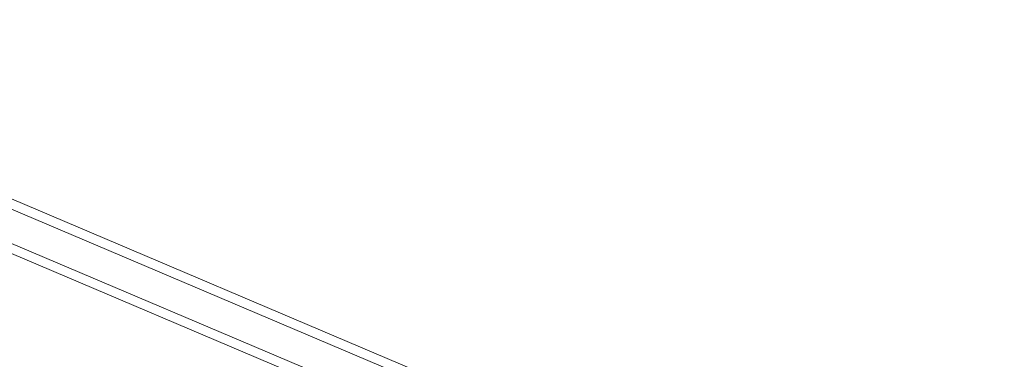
# Model space of a CAD drawing. Header units: millimetres. Extents: x -4738 to 65662, y -68080 to 6847.
# Tile 601 of 656: x 25767 to 26550, y -21000 to -20729. Entities that reach past the tile are written whole.
import ezdxf

# ---------------------------------------------------------------- set-up
doc = ezdxf.new("R2010")
doc.units = ezdxf.units.MM
doc.layers.add('superior_C10', color=7, linetype='Continuous', lineweight=0)

msp = doc.modelspace()

# ---------------------------------------------------------------- linework, layer by layer
at = {"layer": 'superior_C10'}
for p, q in [((26506.807, -21188.686), (25424.635, -20729.307)), ((26542.934, -21212.17), (25425.7, -20737.906)), ((26544.171, -21212.695), (25426.937, -20738.431)), ((26516.034, -21192.603), (25433.862, -20733.224)), ((26542.792, -21203.962), (25460.621, -20744.582)), ((26550.174, -21207.095), (25468.002, -20747.716)), ((26533.165, -21235.182), (25415.931, -20760.919)), ((25417.168, -20761.444), (26534.402, -21235.707)), ((26491.177, -21225.506), (25409.006, -20766.127)), ((25418.232, -20770.043), (26500.404, -21229.423)), ((26527.162, -21240.782), (25444.991, -20781.402)), ((25452.372, -20784.536), (26534.544, -21243.915))]:
    msp.add_line(p, q, dxfattribs=at)

doc.saveas('drawing.dxf')
